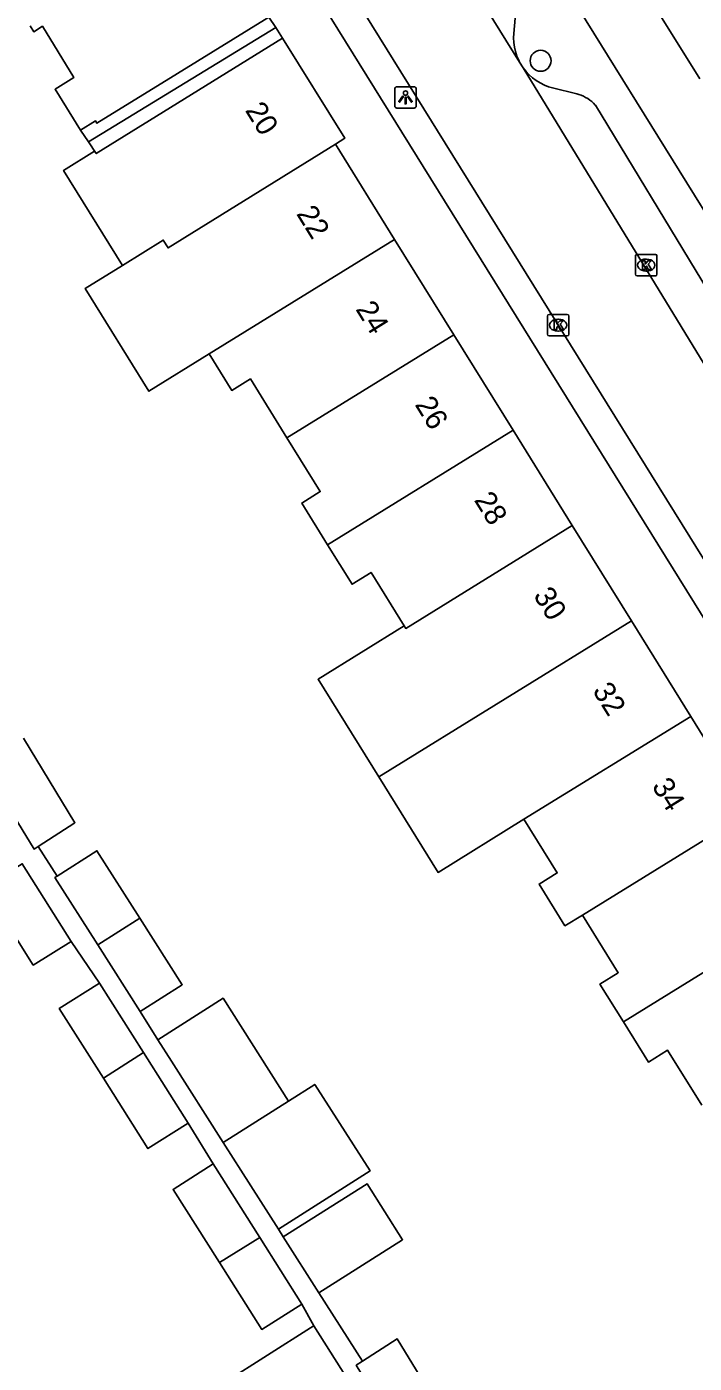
# Model space of a CAD drawing. Extents: x 159280 to 160375, y 384531 to 385872.
# Drawn here: x 160001.1 to 160032.2, y 385098.5 to 385160.9 of the extents above; entities that cross this region are included whole.
import ezdxf

# ---------------------------------------------------------------- set-up
doc = ezdxf.new("R2010")
doc.units = 0
for name, color, linetype in [('IMGEO_Boom', 7, 'Continuous'), ('IMGEO_Kolk', 7, 'Continuous'), ('IMGEO_Lichtpunt', 7, 'Continuous'), ('IMGEO_Pand', 7, 'Continuous'), ('IMGEO_Pand_nummerreeks', 7, 'Continuous'), ('IMGEO_Pand_overbouw', 7, 'Continuous'), ('IMGEO_Rijbaan_lokaal_open', 7, 'Continuous'), ('IMGEO_Voetpad_open', 7, 'Continuous')]:
    doc.layers.add(name, color=color, linetype=linetype)

msp = doc.modelspace()

# ---------------------------------------------------------------- linework, layer by layer
at = {"layer": 'IMGEO_Boom'}
msp.add_circle((160025.018, 385159.28), 0.489, dxfattribs=at)
at = {"layer": 'IMGEO_Kolk'}
for p, q in [((160029.441, 385149.323), (160029.441, 385150.175)), ((160029.516, 385150.249), (160030.368, 385150.249)), ((160029.929, 385150.029), (160029.954, 385150.029)), ((160030.442, 385150.175), (160030.442, 385149.323)), ((160030.368, 385149.249), (160029.516, 385149.249)), ((160029.952, 385149.469), (160029.927, 385149.469)), ((160025.334, 385146.523), (160025.334, 385147.375)), ((160025.409, 385147.449), (160026.261, 385147.449)), ((160026.335, 385147.375), (160026.335, 385146.523)), ((160025.822, 385147.229), (160025.847, 385147.229)), ((160026.261, 385146.449), (160025.409, 385146.449)), ((160025.845, 385146.669), (160025.82, 385146.669))]:
    msp.add_line(p, q, dxfattribs=at)
for points in [[(160029.441, 385149.323), (160029.441, 385150.175)], [(160029.516, 385150.249), (160030.368, 385150.249)], [(160029.762, 385149.949), (160029.885, 385149.949), (160029.885, 385149.798), (160030.015, 385149.949), (160030.179, 385149.949), (160030.033, 385149.798), (160030.186, 385149.549), (160030.034, 385149.549), (160029.949, 385149.713), (160029.885, 385149.646), (160029.885, 385149.549), (160029.762, 385149.549), (160029.762, 385149.949)], [(160030.442, 385150.175), (160030.442, 385149.323)], [(160030.368, 385149.249), (160029.516, 385149.249)], [(160025.334, 385146.523), (160025.334, 385147.375)], [(160025.409, 385147.449), (160026.261, 385147.449)], [(160026.335, 385147.375), (160026.335, 385146.523)], [(160025.655, 385147.149), (160025.778, 385147.149), (160025.778, 385146.998), (160025.908, 385147.149), (160026.072, 385147.149), (160025.926, 385146.998), (160026.079, 385146.749), (160025.927, 385146.749), (160025.842, 385146.913), (160025.778, 385146.846), (160025.778, 385146.749), (160025.655, 385146.749), (160025.655, 385147.149)], [(160026.261, 385146.449), (160025.409, 385146.449)]]:
    msp.add_lwpolyline(points, dxfattribs=at)
for centre, start, end in [((160029.518, 385150.173), 91.55205, 178.44795), ((160029.518, 385150.173), 91.55205, 178.44795), ((160030.366, 385150.173), 1.55205, 88.44795), ((160030.366, 385150.173), 1.55205, 88.44795), ((160029.518, 385149.325), 181.55205, 268.44795), ((160029.518, 385149.325), 181.55205, 268.44795), ((160030.366, 385149.325), 271.55205, 358.44795), ((160030.366, 385149.325), 271.55205, 358.44795), ((160025.411, 385147.373), 91.55205, 178.44795), ((160025.411, 385147.373), 91.55205, 178.44795), ((160026.259, 385147.373), 1.55205, 88.44795), ((160026.259, 385147.373), 1.55205, 88.44795), ((160025.411, 385146.525), 181.55205, 268.44795), ((160025.411, 385146.525), 181.55205, 268.44795), ((160026.259, 385146.525), 271.55205, 358.44795), ((160026.259, 385146.525), 271.55205, 358.44795)]:
    msp.add_arc(centre, 0.0765, start, end, dxfattribs=at)
for centre, major_axis, ratio, start_param, end_param in [((160029.928, 385149.749), (-0.387, 0.002), 0.722429, 4.712389, 7.853982), ((160029.953, 385149.749), (-0.39, 0.002), 0.717154, 1.570796, 4.712389), ((160025.821, 385146.949), (-0.387, 0.002), 0.722429, 4.712389, 7.853982), ((160025.846, 385146.949), (-0.39, 0.002), 0.717154, 1.570796, 4.712389)]:
    msp.add_ellipse(centre, major_axis=major_axis, ratio=ratio, start_param=start_param, end_param=end_param, dxfattribs=at)
at = {"layer": 'IMGEO_Lichtpunt'}
for p, q in [((160018.219, 385157.974), (160018.219, 385157.167)), ((160018.219, 385157.974), (160018.219, 385157.167)), ((160019.121, 385158.069), (160018.313, 385158.069)), ((160019.121, 385158.069), (160018.313, 385158.069)), ((160019.215, 385157.167), (160019.215, 385157.974)), ((160019.215, 385157.167), (160019.215, 385157.974)), ((160018.313, 385157.073), (160019.121, 385157.073)), ((160018.313, 385157.073), (160019.121, 385157.073))]:
    msp.add_line(p, q, dxfattribs=at)
for points in [[(160018.593, 385157.638), (160018.632, 385157.61), (160018.444, 385157.348), (160018.406, 385157.375), (160018.593, 385157.638)], [(160018.695, 385157.59), (160018.742, 385157.59), (160018.742, 385157.268), (160018.695, 385157.268), (160018.695, 385157.59)], [(160018.805, 385157.61), (160018.843, 385157.637), (160019.03, 385157.375), (160018.991, 385157.347), (160018.805, 385157.61)]]:
    msp.add_lwpolyline(points, dxfattribs=at)
msp.add_circle((160018.718, 385157.772), 0.0994, dxfattribs=at)
for centre, start, end in [((160018.313, 385157.974), 90, 180), ((160018.313, 385157.974), 90, 180), ((160019.121, 385157.974), 0, 90), ((160019.121, 385157.974), 0, 90), ((160018.313, 385157.167), 180, 270), ((160018.313, 385157.167), 180, 270), ((160019.121, 385157.167), 270, 0), ((160019.121, 385157.167), 270, 360)]:
    msp.add_arc(centre, 0.0946, start, end, dxfattribs=at)
at = {"layer": 'IMGEO_Pand'}
for points in [[(160008.991, 385165.71), (160009.456, 385165.998), (160012.347, 385161.318), (160008.094, 385158.691), (160004.334, 385156.368), (160004.267, 385156.477), (160003.559, 385156.04), (160002.377, 385157.955), (160003.262, 385158.502), (160001.788, 385160.888), (160001.382, 385160.637), (160001.214, 385160.908)], [(160032.443, 385158.439), (160029.68, 385162.89)], [(160005.522, 385149.738), (160002.773, 385154.167), (160004.222, 385155.067), (160004.303, 385154.948), (160008.739, 385157.702), (160012.987, 385160.338), (160015.885, 385155.669), (160015.447, 385155.396)], [(160005.522, 385149.738), (160007.423, 385150.918), (160007.648, 385150.555), (160015.447, 385155.396)], [(160015.447, 385155.396), (160018.208, 385150.948)], [(160009.565, 385145.608), (160018.208, 385150.948)], [(160018.208, 385150.948), (160020.97, 385146.499)], [(160009.565, 385145.608), (160006.752, 385143.87), (160003.78, 385148.657), (160005.522, 385149.738)], [(160020.97, 385146.499), (160013.191, 385141.694)], [(160020.97, 385146.499), (160023.731, 385142.05)], [(160013.191, 385141.694), (160011.484, 385144.444), (160010.62, 385143.908), (160009.565, 385145.608)], [(160023.731, 385142.05), (160015.084, 385136.708)], [(160023.731, 385142.05), (160026.492, 385137.601)], [(160015.084, 385136.708), (160013.88, 385138.649), (160014.747, 385139.187), (160013.191, 385141.694)], [(160026.492, 385137.601), (160018.729, 385132.806), (160018.653, 385132.928)], [(160026.492, 385137.601), (160029.254, 385133.152)], [(160018.653, 385132.928), (160017.11, 385135.414), (160016.227, 385134.866), (160015.084, 385136.708)], [(160017.473, 385125.876), (160029.254, 385133.152)], [(160029.254, 385133.152), (160032.015, 385128.704)], [(160017.473, 385125.876), (160014.641, 385130.437), (160018.653, 385132.928)], [(160032.015, 385128.704), (160024.239, 385123.901)], [(160034.776, 385124.257), (160032.015, 385128.704)], [(160000.904, 385127.68), (160003.305, 385123.743), (160001.587, 385122.631)], [(160001.587, 385122.631), (160001.398, 385122.509), (159998.988, 385126.46)], [(160024.239, 385123.901), (160020.234, 385121.427), (160017.473, 385125.876)], [(160024.239, 385123.901), (160025.789, 385121.404), (160024.945, 385120.88), (160026.153, 385118.935), (160026.967, 385119.437)], [(160026.967, 385119.437), (160034.776, 385124.257)], [(160006.332, 385119.291), (160004.332, 385122.433), (160002.48, 385121.253)], [(159999.081, 385120.726), (160000.852, 385121.828), (160003.135, 385118.207)], [(160002.48, 385121.253), (160002.369, 385121.183), (160004.368, 385118.041)], [(160003.135, 385118.207), (160001.364, 385117.105), (159999.081, 385120.726)], [(160006.332, 385119.291), (160004.368, 385118.041)], [(160006.345, 385114.935), (160008.309, 385116.184), (160006.332, 385119.291)], [(160026.967, 385119.437), (160028.637, 385116.747), (160027.783, 385116.217), (160028.876, 385114.456)], [(160028.876, 385114.456), (160037.538, 385119.806)], [(160004.368, 385118.041), (160006.345, 385114.935)], [(160004.633, 385111.823), (160002.576, 385115.076), (160004.451, 385116.262)], [(160004.451, 385116.262), (160006.504, 385113.017)], [(160013.26, 385110.762), (160010.211, 385115.552), (160007.169, 385113.616)], [(160032.533, 385110.562), (160030.938, 385113.132), (160030.042, 385112.576), (160028.876, 385114.456)], [(160007.169, 385113.616), (160007.803, 385112.62), (160010.214, 385108.832)], [(160006.504, 385113.017), (160004.633, 385111.823)], [(160006.504, 385113.017), (160008.583, 385109.729)], [(160008.583, 385109.729), (160006.708, 385108.543), (160004.633, 385111.823)], [(160012.798, 385104.788), (160017.066, 385107.503), (160014.488, 385111.54), (160013.26, 385110.762)], [(160010.214, 385108.832), (160013.26, 385110.762)], [(160010.214, 385108.832), (160012.798, 385104.788)], [(160010.04, 385103.226), (160007.882, 385106.639), (160009.757, 385107.825)], [(160009.757, 385107.825), (160011.924, 385104.398)], [(160013.018, 385104.426), (160016.928, 385106.9), (160018.585, 385104.295), (160014.682, 385101.811)], [(160010.04, 385103.226), (160011.924, 385104.398)], [(160011.924, 385104.398), (160013.889, 385101.292)], [(160014.682, 385101.811), (160013.018, 385104.426)], [(160013.889, 385101.292), (160012.014, 385100.106), (160010.04, 385103.226)], [(160014.442, 385100.281), (160014.283, 385100.179), (160010.276, 385097.63), (160012.919, 385093.477), (160016.925, 385096.025), (160017.074, 385096.12)], [(160017.074, 385096.12), (160014.442, 385100.281)], [(160020.305, 385096.435), (160018.329, 385099.674), (160016.708, 385098.627)], [(160016.708, 385098.627), (160016.421, 385098.441), (160018.398, 385095.2)]]:
    msp.add_lwpolyline(points, dxfattribs=at)
at = {"layer": 'IMGEO_Pand_overbouw'}
for points in [[(160003.559, 385156.04), (160003.931, 385155.494), (160012.667, 385160.828), (160012.347, 385161.318), (160008.094, 385158.691), (160004.334, 385156.368), (160004.267, 385156.477)], [(160004.303, 385154.948), (160008.739, 385157.702), (160012.987, 385160.338), (160012.667, 385160.828), (160003.931, 385155.494)]]:
    msp.add_lwpolyline(points, close=True, dxfattribs=at)
at = {"layer": 'IMGEO_Rijbaan_lokaal_open'}
for points in [[(160024.04, 385159.215), (160012.625, 385177.6)], [(160032.964, 385135.469), (160017.152, 385160.936), (160008.425, 385174.988)], [(160024.04, 385159.215), (160024.206, 385158.948)], [(160037.003, 385137.975), (160024.206, 385158.948)]]:
    msp.add_lwpolyline(points, dxfattribs=at)
at = {"layer": 'IMGEO_Voetpad_open'}
for points in [[(160056.706, 385094.527), (160000, 385185.813), (159988.244, 385204.738)], [(160040.87, 385139.044), (160024.154, 385165.96)], [(160023.927, 385162.36), (160023.766, 385160.56), (160023.757, 385160.345), (160023.767, 385160.13), (160023.796, 385159.917), (160023.844, 385159.707), (160023.91, 385159.502), (160023.995, 385159.304), (160024.04, 385159.215)], [(160024.206, 385158.948), (160024.338, 385158.78), (160024.485, 385158.624), (160024.645, 385158.482), (160024.817, 385158.355), (160024.999, 385158.244), (160025.191, 385158.149), (160025.391, 385158.072), (160025.572, 385158.019), (160026.706, 385157.734), (160026.798, 385157.708)], [(160027.569, 385157.216), (160037.492, 385140.848)], [(160001.587, 385122.631), (160002.48, 385121.253)], [(160004.451, 385116.262), (160003.135, 385118.207)], [(160006.345, 385114.935), (160007.169, 385113.616)], [(160009.757, 385107.825), (160008.583, 385109.729)], [(160012.798, 385104.788), (160013.018, 385104.426)], [(160014.442, 385100.281), (160013.889, 385101.292)], [(160014.682, 385101.811), (160016.708, 385098.627)]]:
    msp.add_lwpolyline(points, dxfattribs=at)
msp.add_arc((160026.307, 385156.089), 1.691, 41.77087, 73.1426, dxfattribs=at)

# ---------------------------------------------------------------- texts
at = {"layer": 'IMGEO_Pand_nummerreeks'}
for s, rotation, p in [('20', 301.8276, (160011.215, 385156.972)), ('22', 301.8276, (160013.604, 385152.145)), ('24', 301.82856, (160016.367, 385147.695)), ('26', 301.82856, (160019.129, 385143.246)), ('28', 301.8276, (160021.892, 385138.793)), ('30', 301.8276, (160024.653, 385134.344)), ('32', 301.8276, (160027.412, 385129.9)), ('34', 301.8276, (160030.176, 385125.449))]:
    msp.add_text(s, height=1, rotation=rotation, dxfattribs=at).set_placement(p)

doc.saveas('drawing.dxf')
